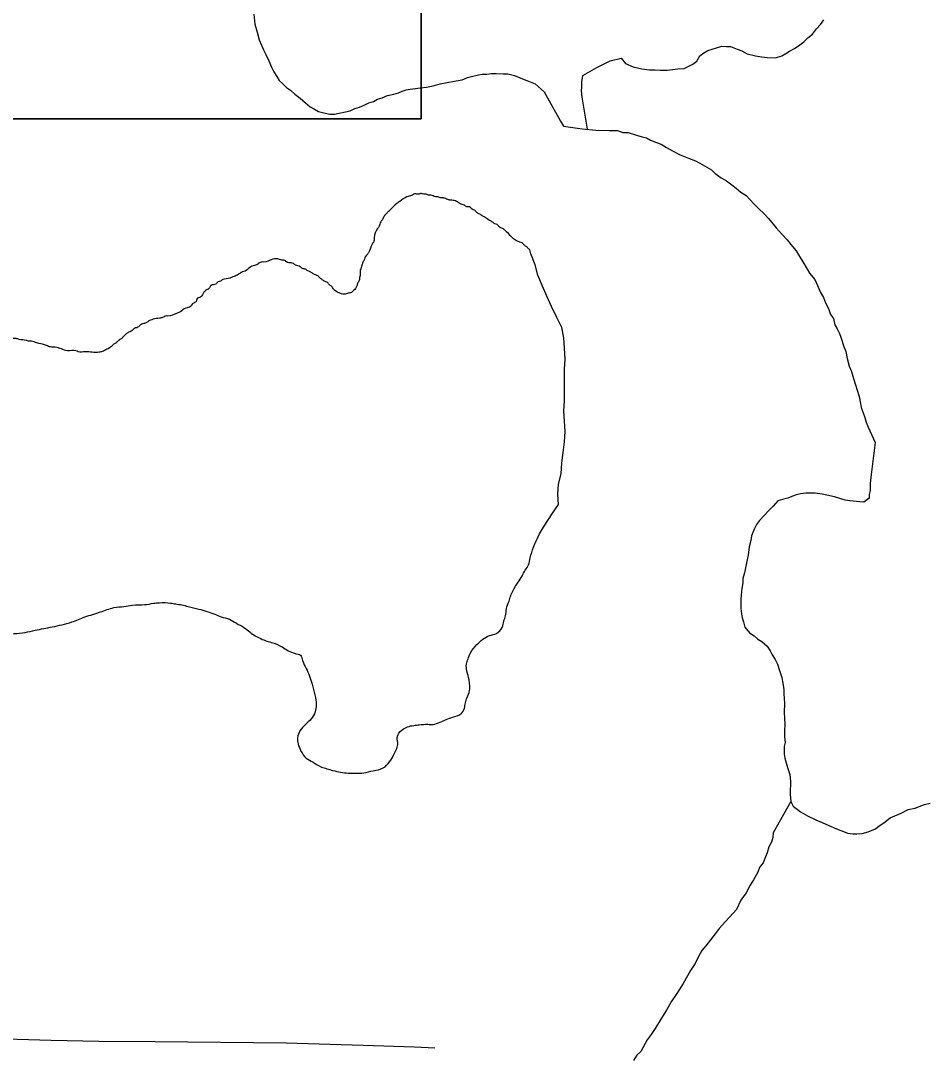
# Model space of a CAD drawing. Extents: x 0 to 34, y 0 to 22.
# Drawn here: x 5.405 to 5.851, y 15.859 to 16.369 of the extents above; entities that cross this region are included whole.
import ezdxf

# ---------------------------------------------------------------- set-up
doc = ezdxf.new("R2010")
doc.units = 0
for name, color, linetype in [('GM_X_Minor_Lake', 7, 'Continuous'), ('GM_X_Minor_River', 7, 'Continuous'), ('GM_X_Township_Road', 7, 'Continuous'), ('SH_Masking', 7, 'Continuous'), ('SH_Text', 7, 'Continuous')]:
    doc.layers.add(name, color=color, linetype=linetype)

msp = doc.modelspace()

# ---------------------------------------------------------------- linework, layer by layer
at = {"layer": 'GM_X_Minor_Lake'}
msp.add_lwpolyline([(5.66642, 16.12599), (5.66968, 16.13081), (5.66934, 16.13584), (5.66967, 16.14088), (5.67101, 16.14592), (5.67134, 16.15129), (5.67201, 16.15633), (5.67267, 16.1617), (5.673, 16.16674), (5.67232, 16.17681), (5.67266, 16.18185), (5.67264, 16.1973), (5.67297, 16.20233), (5.67264, 16.20771), (5.6723, 16.21274), (5.67128, 16.21778), (5.66893, 16.22281), (5.66624, 16.22818), (5.66388, 16.23322), (5.66187, 16.23826), (5.65951, 16.24363), (5.65816, 16.24866), (5.65614, 16.25403), (5.65559, 16.25602)], dxfattribs=at)
for points in [[(5.65559, 16.25602), (5.65517, 16.25632), (5.65406, 16.25748), (5.65294, 16.25827), (5.65183, 16.25944), (5.6507, 16.25984), (5.64325, 16.26572), (5.64214, 16.26651), (5.64064, 16.2673), (5.63953, 16.26847), (5.6384, 16.26888), (5.63728, 16.26966), (5.63578, 16.27046), (5.63354, 16.27203), (5.63205, 16.27283), (5.63093, 16.27362), (5.62943, 16.27441), (5.62832, 16.27558), (5.62719, 16.27598), (5.62608, 16.27715), (5.62456, 16.27719), (5.62344, 16.27797), (5.62232, 16.27838), (5.62119, 16.27879), (5.62007, 16.27958), (5.61781, 16.28039), (5.61667, 16.28042), (5.61517, 16.28084), (5.61404, 16.28124), (5.61253, 16.28166), (5.61139, 16.28169), (5.61026, 16.28209), (5.60913, 16.28212), (5.60687, 16.28294), (5.60573, 16.28296), (5.6046, 16.28337), (5.60346, 16.2834), (5.60233, 16.28381), (5.60119, 16.28345), (5.59891, 16.28351), (5.59738, 16.28279), (5.59508, 16.28209), (5.59161, 16.27989), (5.59007, 16.27879), (5.58734, 16.2762), (5.58618, 16.27509), (5.58501, 16.27398), (5.58384, 16.27249), (5.58304, 16.27099), (5.58225, 16.26987), (5.58144, 16.26761), (5.58065, 16.2665), (5.57902, 16.26198), (5.57899, 16.26084), (5.57858, 16.25971), (5.5778, 16.25859), (5.57657, 16.25521), (5.57579, 16.25409), (5.57461, 16.2526), (5.5742, 16.25147), (5.57341, 16.24997), (5.573, 16.24884), (5.57258, 16.24733), (5.57217, 16.2462), (5.57212, 16.24393), (5.57169, 16.24204), (5.57166, 16.2409), (5.57088, 16.23978), (5.57046, 16.23827), (5.56889, 16.23603), (5.56734, 16.23493), (5.56581, 16.23459), (5.56467, 16.23424), (5.56353, 16.23427), (5.56127, 16.23508), (5.55903, 16.23666), (5.55793, 16.2382), (5.55681, 16.23899), (5.5557, 16.24015), (5.55457, 16.24056), (5.55346, 16.24135), (5.55234, 16.24213)], [(5.55234, 16.24213), (5.55123, 16.2433), (5.5501, 16.24371), (5.5486, 16.2445), (5.54748, 16.24529), (5.54635, 16.2457), (5.54523, 16.24648), (5.54373, 16.2469), (5.54261, 16.24769), (5.54035, 16.2485), (5.53923, 16.24929), (5.5381, 16.2497), (5.53697, 16.24972), (5.53584, 16.25013), (5.53472, 16.25092), (5.53358, 16.25094), (5.53245, 16.25135), (5.52904, 16.25144), (5.52445, 16.25003), (5.52331, 16.25006), (5.52176, 16.24895), (5.51947, 16.24825), (5.51484, 16.24533), (5.5137, 16.24498), (5.51254, 16.24425), (5.51061, 16.24316), (5.50947, 16.2428), (5.50793, 16.24208), (5.5045, 16.24141), (5.50334, 16.24067), (5.50219, 16.24032), (5.50103, 16.23921), (5.49873, 16.23851), (5.49795, 16.23739), (5.4964, 16.23629), (5.49523, 16.23518), (5.49366, 16.23294), (5.49173, 16.23185), (5.49133, 16.23072), (5.48978, 16.22962), (5.4886, 16.22813), (5.48631, 16.22742), (5.48361, 16.22559), (5.48207, 16.22487), (5.47748, 16.22347), (5.47635, 16.22349), (5.47481, 16.22277), (5.47328, 16.22243), (5.46755, 16.22067), (5.46639, 16.21994), (5.46486, 16.2196), (5.46371, 16.21887), (5.46216, 16.21777), (5.46101, 16.21742), (5.45985, 16.21631), (5.45831, 16.21558), (5.45715, 16.21485), (5.4556, 16.21337), (5.45443, 16.21226), (5.45328, 16.21153), (5.45211, 16.21042), (5.45095, 16.20969), (5.44978, 16.20858), (5.44747, 16.20712), (5.44517, 16.20604), (5.44364, 16.20569), (5.43681, 16.20586), (5.4334, 16.20595), (5.43227, 16.20635), (5.4281, 16.20645), (5.42207, 16.20812), (5.42093, 16.20815), (5.41866, 16.20858), (5.41679, 16.20939), (5.41301, 16.21024), (5.41038, 16.21106), (5.40924, 16.21109), (5.40773, 16.21151), (5.40433, 16.21197), (5.40282, 16.21239), (5.4013, 16.21242), (5.39903, 16.21286), (5.39714, 16.21291), (5.39601, 16.21331), (5.39374, 16.21375), (5.3926, 16.21377), (5.3911, 16.21419), (5.38845, 16.21463), (5.38731, 16.21466), (5.38505, 16.2151), (5.38391, 16.21513), (5.3824, 16.21554), (5.38126, 16.21557), (5.38014, 16.21598), (5.37825, 16.21641), (5.37635, 16.21645), (5.37522, 16.21686)], [(5.30869, 16.18292), (5.30837, 16.17054), (5.30754, 16.1679), (5.30553, 16.16377), (5.30391, 16.16002), (5.30231, 16.15702), (5.30108, 16.15363), (5.3006, 16.14984), (5.30004, 16.1434), (5.29997, 16.14074), (5.29911, 16.13696), (5.29895, 16.1305), (5.29925, 16.12745), (5.30031, 16.12438), (5.3025, 16.12091), (5.30544, 16.11741), (5.31136, 16.11117), (5.31471, 16.10804), (5.31653, 16.10495), (5.31863, 16.09805), (5.31893, 16.095), (5.32037, 16.09192), (5.32143, 16.08885), (5.32284, 16.08463), (5.32426, 16.0808), (5.32684, 16.07769), (5.32944, 16.07534), (5.33318, 16.07296), (5.33618, 16.07135), (5.33919, 16.07013), (5.34258, 16.0689), (5.34672, 16.06727), (5.35087, 16.06602), (5.35466, 16.06554), (5.35731, 16.06509), (5.36035, 16.06501), (5.36452, 16.06452), (5.37022, 16.06436), (5.37594, 16.06459), (5.38204, 16.06519), (5.38585, 16.06547), (5.39005, 16.06611), (5.39538, 16.06635), (5.39882, 16.06702), (5.40187, 16.06731), (5.40721, 16.06793), (5.41218, 16.06894), (5.4206, 16.07062), (5.43017, 16.07302), (5.4367, 16.07551), (5.44437, 16.07796), (5.45089, 16.08007), (5.45585, 16.08069), (5.46006, 16.08134), (5.46615, 16.08156), (5.47035, 16.08221), (5.4734, 16.0825), (5.47872, 16.08236), (5.48137, 16.08191), (5.4844, 16.08145), (5.48742, 16.08061), (5.49271, 16.07933), (5.50063, 16.07684), (5.50364, 16.07561), (5.50779, 16.07436), (5.51117, 16.07237), (5.51492, 16.07037), (5.5179, 16.06801), (5.52314, 16.06483), (5.52615, 16.06361), (5.52917, 16.06277), (5.53368, 16.06075), (5.54006, 16.05754), (5.5427, 16.0567), (5.54377, 16.05402), (5.54557, 16.05016), (5.54841, 16.04249), (5.54979, 16.03713), (5.55042, 16.03217), (5.54995, 16.02876), (5.54796, 16.0254), (5.54248, 16.01946), (5.54125, 16.01608), (5.54155, 16.01303), (5.54298, 16.00957), (5.54555, 16.00608), (5.54892, 16.00409), (5.55304, 16.0017), (5.55568, 16.00087), (5.5587, 16.00002), (5.56248, 15.99916), (5.56627, 15.99868), (5.56969, 15.99859), (5.57389, 15.99886), (5.57847, 15.99988), (5.58346, 16.00126), (5.58658, 16.00422)], [(5.58658, 16.00422), (5.58857, 16.00759), (5.58978, 16.01021), (5.59061, 16.01285), (5.59032, 16.01628), (5.5927, 16.02002), (5.5954, 16.02147), (5.59846, 16.02214), (5.60113, 16.02245), (5.60532, 16.02272), (5.60798, 16.02265), (5.61143, 16.0237), (5.61758, 16.02619), (5.62182, 16.02798), (5.62341, 16.0306), (5.62386, 16.03324), (5.62469, 16.03588), (5.62592, 16.03927), (5.62599, 16.04193), (5.62568, 16.0446), (5.62465, 16.04881), (5.62436, 16.05224), (5.62519, 16.05487), (5.62641, 16.05788), (5.62956, 16.06198), (5.63576, 16.06637), (5.63921, 16.06742), (5.64195, 16.07039), (5.64279, 16.07341), (5.64362, 16.07605), (5.64409, 16.07945), (5.64533, 16.08322), (5.64617, 16.08586), (5.64738, 16.08849), (5.64977, 16.0926), (5.65175, 16.09559), (5.65335, 16.09859), (5.65494, 16.10121), (5.65579, 16.1046), (5.65745, 16.10988), (5.65867, 16.11289), (5.66642, 16.12599)]]:
    msp.add_spline(points, degree=3, dxfattribs=at)
at = {"layer": 'GM_X_Minor_River'}
for points in [[(5.5197, 16.37194), (5.52034, 16.36699), (5.52138, 16.36316), (5.52243, 16.35934), (5.5235, 16.35665), (5.52458, 16.35434), (5.52566, 16.35204), (5.5271, 16.34896), (5.52854, 16.34589), (5.52963, 16.34358), (5.53109, 16.34127), (5.53218, 16.33934), (5.53404, 16.33777), (5.53589, 16.33583), (5.53776, 16.33464), (5.53999, 16.33268), (5.5426, 16.33072), (5.5452, 16.32838), (5.54743, 16.32642), (5.54968, 16.32522), (5.55155, 16.32403)], [(5.68393, 16.31546), (5.68166, 16.32922), (5.68134, 16.33114), (5.68105, 16.33419), (5.6811, 16.33609), (5.68118, 16.33874), (5.68165, 16.34177), (5.6886, 16.34576), (5.69515, 16.34899), (5.70051, 16.35036), (5.70271, 16.34763), (5.70646, 16.346), (5.71061, 16.34512), (5.71439, 16.34463), (5.71705, 16.34456), (5.71971, 16.34448), (5.72312, 16.34438), (5.72579, 16.34469), (5.72846, 16.34499), (5.7315, 16.34528), (5.73382, 16.34636), (5.73575, 16.34744), (5.73769, 16.34891), (5.73928, 16.35152), (5.74122, 16.35299), (5.74315, 16.35407), (5.74737, 16.35547), (5.75005, 16.35616), (5.75233, 16.35609), (5.75423, 16.35604), (5.75761, 16.3548), (5.75986, 16.35397), (5.76248, 16.35238), (5.76663, 16.3515), (5.76965, 16.35103), (5.7723, 16.35057), (5.77647, 16.35045), (5.77954, 16.35151), (5.78147, 16.35259), (5.78341, 16.35368), (5.78573, 16.35513), (5.78844, 16.35695), (5.79038, 16.35842), (5.79233, 16.36026), (5.79466, 16.3621), (5.79664, 16.3647), (5.7986, 16.36693), (5.80019, 16.36916)], [(5.55155, 16.32403), (5.55495, 16.32319), (5.55722, 16.32275), (5.5595, 16.3227), (5.56713, 16.3244), (5.56944, 16.32548), (5.57174, 16.32618), (5.57404, 16.32726), (5.57635, 16.32834), (5.57864, 16.32905), (5.58057, 16.33014), (5.58287, 16.33084), (5.58556, 16.33191), (5.58861, 16.33259), (5.59091, 16.33329), (5.59282, 16.33401), (5.59474, 16.33472), (5.59665, 16.33505), (5.59932, 16.33536), (5.6016, 16.33568), (5.60465, 16.33598), (5.60809, 16.33666), (5.61153, 16.33771), (5.61497, 16.33838), (5.6184, 16.33906), (5.62222, 16.33972), (5.6249, 16.34079), (5.62758, 16.34148), (5.63025, 16.34217), (5.63216, 16.3425), (5.63444, 16.34245), (5.63673, 16.34277), (5.639, 16.34271), (5.64242, 16.34262), (5.6447, 16.34256), (5.6481, 16.34172), (5.6511, 16.34051), (5.65411, 16.33929), (5.65825, 16.33766)], [(5.66269, 16.33372), (5.65825, 16.33766)], [(5.66269, 16.33372), (5.67074, 16.31927), (5.67219, 16.31695), (5.68127, 16.31555), (5.68809, 16.31497), (5.69454, 16.31479), (5.69871, 16.31467), (5.70135, 16.31383), (5.704, 16.31375), (5.70814, 16.31249), (5.71078, 16.31166), (5.71304, 16.31121), (5.71491, 16.31002), (5.71791, 16.30879), (5.72017, 16.30797), (5.72278, 16.30637), (5.72577, 16.30476), (5.72951, 16.30275), (5.73364, 16.30112), (5.73703, 16.29988), (5.73927, 16.29867), (5.74488, 16.29547), (5.74672, 16.29352), (5.7497, 16.29153), (5.75231, 16.28993), (5.75491, 16.28795), (5.75714, 16.28637), (5.75937, 16.28441), (5.76198, 16.28281), (5.76382, 16.28086), (5.76603, 16.27851), (5.76824, 16.27616), (5.77083, 16.27381), (5.77305, 16.27146), (5.77671, 16.2668), (5.77966, 16.26367), (5.78224, 16.26093), (5.78407, 16.2586), (5.78664, 16.25548), (5.78772, 16.25355), (5.7899, 16.25007), (5.79207, 16.24658), (5.79316, 16.24465), (5.79573, 16.24154), (5.79716, 16.23845), (5.79858, 16.23499), (5.80003, 16.23266), (5.80109, 16.22997), (5.80253, 16.22727), (5.80358, 16.2242), (5.80504, 16.22226), (5.80571, 16.21919), (5.8068, 16.21726), (5.80787, 16.21495), (5.80857, 16.21303), (5.80928, 16.21111), (5.80997, 16.20881), (5.81103, 16.20611), (5.81169, 16.20267), (5.81272, 16.19884), (5.81378, 16.19615), (5.81482, 16.1927), (5.8176, 16.18387), (5.81827, 16.18043), (5.81859, 16.17852), (5.81965, 16.17583), (5.82035, 16.17353), (5.82104, 16.17123), (5.82211, 16.16891), (5.82547, 16.16131)], [(5.82547, 16.16131), (5.82359, 16.14563), (5.82311, 16.14107), (5.82304, 16.13765), (5.82262, 16.13575), (5.82257, 16.13385), (5.81987, 16.13201), (5.81797, 16.13205), (5.81303, 16.13254), (5.81075, 16.13297), (5.8081, 16.13379), (5.80546, 16.13461), (5.80167, 16.13546), (5.79939, 16.13589), (5.79597, 16.13634), (5.79369, 16.13639), (5.79141, 16.13645), (5.78873, 16.13613), (5.78605, 16.13542), (5.7826, 16.13398), (5.77992, 16.13327), (5.77761, 16.13256), (5.77527, 16.12995), (5.77294, 16.12772), (5.77099, 16.12548), (5.76865, 16.12287), (5.76708, 16.12099), (5.76589, 16.11874), (5.76468, 16.11534), (5.76425, 16.11306), (5.76342, 16.11004), (5.76295, 16.10586), (5.7621, 16.10131), (5.76125, 16.09714), (5.76043, 16.09449), (5.76038, 16.09221), (5.75994, 16.08956), (5.75949, 16.08614), (5.75945, 16.08423), (5.75935, 16.07967), (5.75967, 16.077), (5.76001, 16.07509), (5.76073, 16.07317), (5.76144, 16.07048), (5.76367, 16.06777), (5.76592, 16.0662), (5.76779, 16.06463), (5.76967, 16.06345), (5.77228, 16.06111), (5.77375, 16.05879), (5.77485, 16.05686), (5.77633, 16.05455), (5.77742, 16.05224), (5.7785, 16.04917), (5.77957, 16.04572), (5.77991, 16.04381), (5.78025, 16.0419), (5.78058, 16.0396), (5.78054, 16.0377), (5.78082, 16.03313), (5.78073, 16.02856), (5.78099, 16.02284), (5.78091, 16.01942), (5.78085, 16.01676), (5.78117, 16.0137), (5.78075, 16.01181), (5.78071, 16.00991), (5.78067, 16.00801), (5.78101, 16.00609), (5.78172, 16.00379), (5.78243, 16.00149), (5.7835, 15.99804), (5.78381, 15.99461), (5.78377, 15.99271), (5.78372, 15.99042), (5.78367, 15.98814), (5.78398, 15.98471), (5.78507, 15.9824), (5.78882, 15.97965), (5.79221, 15.97767), (5.79635, 15.97568), (5.79937, 15.97447), (5.80277, 15.97287), (5.80654, 15.97126), (5.80994, 15.97005), (5.81183, 15.96924), (5.81448, 15.9688), (5.81639, 15.96876), (5.81906, 15.96908), (5.82212, 15.96978), (5.82558, 15.97122), (5.82752, 15.9727), (5.82983, 15.97417), (5.83293, 15.97677), (5.83831, 15.97894), (5.84178, 15.98076), (5.84522, 15.98145), (5.84791, 15.98253)], [(5.78398, 15.98471), (5.77527, 15.96929), (5.77522, 15.96701), (5.77441, 15.96474), (5.77322, 15.96248), (5.7724, 15.95946), (5.7716, 15.95757), (5.77039, 15.95455), (5.76882, 15.95268), (5.76762, 15.94966), (5.76564, 15.94628), (5.76406, 15.94365), (5.76208, 15.93989), (5.75933, 15.93614), (5.75733, 15.93162), (5.75382, 15.92789), (5.75187, 15.92565), (5.74875, 15.92229), (5.7468, 15.91967), (5.74445, 15.91667), (5.7421, 15.91368), (5.74014, 15.91144), (5.73856, 15.90843), (5.73696, 15.90504), (5.7346, 15.90167), (5.73104, 15.89527), (5.72789, 15.89039), (5.72514, 15.88627), (5.72277, 15.88213), (5.72, 15.87762), (5.71724, 15.87312), (5.71527, 15.87012), (5.71331, 15.86749), (5.71015, 15.86185), (5.7082, 15.85999), (5.70662, 15.85736)], [(5.84791, 15.98253), (5.84983, 15.98325), (5.85251, 15.98395)]]:
    msp.add_lwpolyline(points, dxfattribs=at)
at = {"layer": 'GM_X_Township_Road'}
msp.add_lwpolyline([(5.11398, 15.87372), (5.12171, 15.8738), (5.13854, 15.87364), (5.16003, 15.87332), (5.18751, 15.87292), (5.26745, 15.87152), (5.28376, 15.87129), (5.36433, 15.86892), (5.42013, 15.86728), (5.44345, 15.86691), (5.47126, 15.86674), (5.53574, 15.86613), (5.57357, 15.86485), (5.59886, 15.864), (5.60878, 15.86366)], dxfattribs=at)
at = {"layer": 'SH_Masking'}
msp.add_lwpolyline([(3.85754, 16.82046), (5.60206, 16.82046), (5.60206, 16.32046), (3.85754, 16.32046)], close=True, dxfattribs=at)
at = {"layer": 'SH_Text'}
msp.add_lwpolyline([(3.85754, 16.32046), (5.60206, 16.32046), (5.60206, 16.82046), (3.85754, 16.82046)], close=True, dxfattribs=at)

doc.saveas('drawing.dxf')
